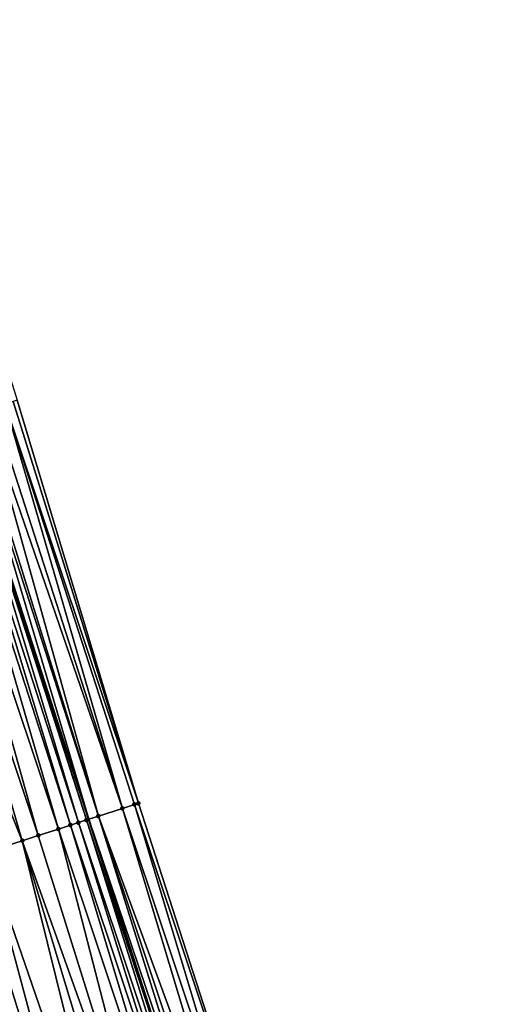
# Model space of a CAD drawing. Header units: feet. Extents: x 2004186 to 2014793, y 836912 to 864902.
# Tile 809 of 974: x 2004860 to 2004883, y 858045 to 858092. Entities that reach past the tile are written whole.
import ezdxf

# ---------------------------------------------------------------- set-up
doc = ezdxf.new("R2010")
doc.units = ezdxf.units.FT
doc.header["$LTSCALE"] = 100
doc.header["$MEASUREMENT"] = 0
for name, color, linetype, lineweight in [('EP_Travel Lane', 5, 'Continuous', 40), ('Road Shots', 4, 'Continuous', 200), ('Road X-Section', 30, 'Continuous', 13)]:
    doc.layers.add(name, color=color, linetype=linetype, lineweight=lineweight)
doc.layers.add('I-77 SB_MM21-27-Surface-Border', color=7, linetype='Continuous')
doc.layers.add('I-77 SB_MM21-27-Surface-TIN', color=7, linetype='Continuous')

msp = doc.modelspace()

# ---------------------------------------------------------------- linework, layer by layer
at = {"layer": 'EP_Travel Lane'}
msp.add_polyline3d([(2004881.873520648, 857997.0684669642, 458.5691292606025), (2004875.747536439, 858016.1071297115, 458.5192208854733), (2004869.613133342, 858035.1499356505, 458.4484811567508), (2004863.477369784, 858054.1854238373, 458.3821357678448), (2004857.341625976, 858073.2208507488, 458.3037981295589), (2004851.205908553, 858092.2561958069, 458.2094438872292), (2004845.070229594, 858111.2914215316, 458.0917910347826), (2004838.93455364, 858130.3266379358, 457.9722679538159), (2004832.798871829, 858149.3618725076, 457.8563166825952), (2004826.6632275, 858168.3969907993, 457.7176259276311), (2004820.505195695, 858187.4350386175, 457.5665539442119), (2004814.337610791, 858206.459555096, 457.395103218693), (2004808.170107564, 858225.4838196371, 457.1969091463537), (2004802.002588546, 858244.5081328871, 457.0038855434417), (2004795.835165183, 858263.5321510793, 456.7795421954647), (2004789.667681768, 858282.5563545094, 456.5748603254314)], dxfattribs=at)
at = {"layer": 'I-77 SB_MM21-27-Surface-Border', "color": 3, "linetype": 'ByBlock', "lineweight": -2}
msp.add_polyline3d([(2004791.031646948, 858282.9971147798, 456.4688542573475), (2004797.575672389, 858264.0946332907, 456.6484780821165), (2004804.309958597, 858245.2538027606, 456.8295379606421), (2004810.473404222, 858226.2281992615, 457.0253808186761), (2004817.207816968, 858207.3869781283, 457.1649817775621), (2004823.371310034, 858188.3612281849, 457.345280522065), (2004829.721831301, 858169.3834546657, 457.4933803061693), (2004835.677512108, 858150.2902850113, 457.6436087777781), (2004841.823599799, 858131.258314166, 457.7424332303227), (2004847.969608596, 858112.2265876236, 457.8890655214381), (2004854.115690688, 858093.1946341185, 457.9912454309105), (2004860.071450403, 858074.101220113, 458.0936927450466), (2004865.836884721, 858054.9463549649, 458.1981775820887), (2004871.983025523, 858035.9142196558, 458.2648225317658), (2004877.746383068, 858016.7509789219, 458.3539276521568), (2004882.547377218, 857997.2855358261, 458.5244382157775)], dxfattribs=at)
at = {"layer": 'I-77 SB_MM21-27-Surface-TIN', "color": 128, "linetype": 'ByBlock', "lineweight": -2}
for points in [[(2004858.929382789, 858073.7328700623, 458.1757785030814), (2004858.548686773, 858073.6101078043, 458.2072658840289), (2004865.075505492, 858054.7007908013, 458.253397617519)], [(2004859.500409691, 858073.9170664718, 458.1389181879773), (2004858.929382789, 858073.7328700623, 458.1757785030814), (2004865.075505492, 858054.7007908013, 458.253397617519)], [(2004859.881102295, 858074.0398392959, 458.1094974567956), (2004859.500409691, 858073.9170664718, 458.1389181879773), (2004865.836884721, 858054.9463549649, 458.1981775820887)], [(2004859.500409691, 858073.9170664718, 458.1389181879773), (2004865.64654087, 858054.8849609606, 458.2114029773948), (2004865.836884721, 858054.9463549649, 458.1981775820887)], [(2004859.500409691, 858073.9170664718, 458.1389181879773), (2004865.075505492, 858054.7007908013, 458.253397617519), (2004865.64654087, 858054.8849609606, 458.2114029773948)], [(2004860.071450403, 858074.101220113, 458.0936927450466), (2004859.881102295, 858074.0398392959, 458.1094974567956), (2004865.836884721, 858054.9463549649, 458.1981775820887)], [(2004857.216260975, 858073.1804081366, 458.3112588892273), (2004856.835583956, 858073.0575870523, 458.3312402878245), (2004862.981701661, 858054.0255232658, 458.411886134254)], [(2004857.216260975, 858073.1804081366, 458.3112588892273), (2004863.362381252, 858054.1483363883, 458.3903474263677), (2004857.341625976, 858073.2208507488, 458.3037981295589)], [(2004857.216260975, 858073.1804081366, 458.3112588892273), (2004862.981701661, 858054.0255232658, 458.411886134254), (2004863.362381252, 858054.1483363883, 458.3903474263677)], [(2004857.787283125, 858073.3646192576, 458.277276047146), (2004857.341625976, 858073.2208507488, 458.3037981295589), (2004863.477369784, 858054.1854238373, 458.3821357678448)], [(2004863.362381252, 858054.1483363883, 458.3903474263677), (2004863.477369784, 858054.1854238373, 458.3821357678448), (2004857.341625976, 858073.2208507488, 458.3037981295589)], [(2004857.977629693, 858073.4260048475, 458.2624048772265), (2004857.787283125, 858073.3646192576, 458.277276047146), (2004863.933414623, 858054.3325127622, 458.3495683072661)], [(2004857.787283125, 858073.3646192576, 458.277276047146), (2004863.477369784, 858054.1854238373, 458.3821357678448), (2004863.933414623, 858054.3325127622, 458.3495683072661)], [(2004858.548686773, 858073.6101078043, 458.2072658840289), (2004857.977629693, 858073.4260048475, 458.2624048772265), (2004863.933414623, 858054.3325127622, 458.3495683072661)], [(2004858.548686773, 858073.6101078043, 458.2072658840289), (2004863.933414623, 858054.3325127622, 458.3495683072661), (2004865.075505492, 858054.7007908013, 458.253397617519)], [(2004856.454915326, 858072.9347399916, 458.3461409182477), (2004855.693585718, 858072.6890221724, 458.3713070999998), (2004862.03003678, 858053.7183848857, 458.4450833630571)], [(2004856.835583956, 858073.0575870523, 458.3312402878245), (2004856.454915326, 858072.9347399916, 458.3461409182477), (2004862.601031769, 858053.9026801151, 458.4275515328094)], [(2004856.454915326, 858072.9347399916, 458.3461409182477), (2004862.03003678, 858053.7183848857, 458.4450833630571), (2004862.601031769, 858053.9026801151, 458.4275515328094)], [(2004856.835583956, 858073.0575870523, 458.3312402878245), (2004862.601031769, 858053.9026801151, 458.4275515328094), (2004862.981701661, 858054.0255232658, 458.411886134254)], [(2004854.741937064, 858072.3818335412, 458.394675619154), (2004852.838659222, 858071.7673960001, 458.4296225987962), (2004860.317081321, 858053.1654078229, 458.4798068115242)], [(2004855.693585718, 858072.6890221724, 458.3713070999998), (2004854.741937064, 858072.3818335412, 458.394675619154), (2004861.07839118, 858053.4111867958, 458.4666018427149)], [(2004854.741937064, 858072.3818335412, 458.394675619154), (2004860.317081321, 858053.1654078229, 458.4798068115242), (2004861.07839118, 858053.4111867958, 458.4666018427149)], [(2004855.693585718, 858072.6890221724, 458.3713070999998), (2004861.07839118, 858053.4111867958, 458.4666018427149), (2004862.03003678, 858053.7183848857, 458.4450833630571)], [(2004852.838659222, 858071.7673960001, 458.4296225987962), (2004858.60412729, 858052.6124263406, 458.513665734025), (2004860.317081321, 858053.1654078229, 458.4798068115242)], [(2004865.836884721, 858054.9463549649, 458.1981775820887), (2004865.64654087, 858054.8849609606, 458.2114029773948), (2004871.983025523, 858035.9142196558, 458.2648225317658)], [(2004865.075505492, 858054.7007908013, 458.253397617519), (2004863.933414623, 858054.3325127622, 458.3495683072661), (2004870.840941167, 858035.545921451, 458.3570499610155)], [(2004865.64654087, 858054.8849609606, 458.2114029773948), (2004865.075505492, 858054.7007908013, 458.253397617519), (2004871.411986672, 858035.7300602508, 458.3089211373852)], [(2004865.075505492, 858054.7007908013, 458.253397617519), (2004870.840941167, 858035.545921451, 458.3570499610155), (2004871.411986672, 858035.7300602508, 458.3089211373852)], [(2004865.64654087, 858054.8849609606, 458.2114029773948), (2004871.411986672, 858035.7300602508, 458.3089211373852), (2004871.983025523, 858035.9142196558, 458.2648225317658)], [(2004862.981701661, 858054.0255232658, 458.411886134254), (2004862.601031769, 858053.9026801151, 458.4275515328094), (2004868.937510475, 858034.9319572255, 458.4845756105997)], [(2004863.362381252, 858054.1483363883, 458.3903474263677), (2004862.981701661, 858054.0255232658, 458.411886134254), (2004869.31818458, 858035.0547873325, 458.4663586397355)], [(2004862.981701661, 858054.0255232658, 458.411886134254), (2004868.937510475, 858034.9319572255, 458.4845756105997), (2004869.31818458, 858035.0547873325, 458.4663586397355)], [(2004863.362381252, 858054.1483363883, 458.3903474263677), (2004869.613133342, 858035.1499356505, 458.4484811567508), (2004863.477369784, 858054.1854238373, 458.3821357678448)], [(2004863.362381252, 858054.1483363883, 458.3903474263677), (2004869.31818458, 858035.0547873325, 458.4663586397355), (2004869.613133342, 858035.1499356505, 458.4484811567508)], [(2004863.933414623, 858054.3325127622, 458.3495683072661), (2004863.477369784, 858054.1854238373, 458.3821357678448), (2004869.889207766, 858035.2389952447, 458.4317476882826)], [(2004869.889207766, 858035.2389952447, 458.4317476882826), (2004863.477369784, 858054.1854238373, 458.3821357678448), (2004869.613133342, 858035.1499356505, 458.4484811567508)], [(2004863.933414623, 858054.3325127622, 458.3495683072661), (2004870.269896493, 858035.361780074, 458.404674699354), (2004870.840941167, 858035.545921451, 458.3570499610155)], [(2004863.933414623, 858054.3325127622, 458.3495683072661), (2004869.889207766, 858035.2389952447, 458.4317476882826), (2004870.269896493, 858035.361780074, 458.404674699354)], [(2004862.03003678, 858053.7183848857, 458.4450833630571), (2004861.07839118, 858053.4111867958, 458.4666018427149), (2004867.034207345, 858034.31759799, 458.5348402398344)], [(2004862.601031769, 858053.9026801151, 458.4275515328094), (2004862.03003678, 858053.7183848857, 458.4450833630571), (2004868.36651241, 858034.7476715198, 458.503970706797)], [(2004862.03003678, 858053.7183848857, 458.4450833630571), (2004867.034207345, 858034.31759799, 458.5348402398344), (2004868.36651241, 858034.7476715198, 458.503970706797)], [(2004862.601031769, 858053.9026801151, 458.4275515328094), (2004868.36651241, 858034.7476715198, 458.503970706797), (2004868.937510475, 858034.9319572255, 458.4845756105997)], [(2004860.317081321, 858053.1654078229, 458.4798068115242), (2004858.60412729, 858052.6124263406, 458.513665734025), (2004865.130915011, 858033.703205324, 458.5785660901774)], [(2004861.07839118, 858053.4111867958, 458.4666018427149), (2004860.317081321, 858053.1654078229, 458.4798068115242), (2004867.034207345, 858034.31759799, 458.5348402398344)], [(2004860.317081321, 858053.1654078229, 458.4798068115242), (2004866.08255925, 858034.0104076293, 458.5578713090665), (2004867.034207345, 858034.31759799, 458.5348402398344)], [(2004860.317081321, 858053.1654078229, 458.4798068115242), (2004865.130915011, 858033.703205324, 458.5785660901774), (2004866.08255925, 858034.0104076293, 458.5578713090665)], [(2004858.60412729, 858052.6124263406, 458.513665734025), (2004857.842826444, 858052.3666194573, 458.5214116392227), (2004863.798632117, 858033.2730631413, 458.5960075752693)], [(2004858.60412729, 858052.6124263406, 458.513665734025), (2004863.798632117, 858033.2730631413, 458.5960075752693), (2004865.130915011, 858033.703205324, 458.5785660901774)], [(2004857.842826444, 858052.3666194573, 458.5214116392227), (2004853.465297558, 858050.9533816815, 458.5956419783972), (2004861.13404069, 858032.4128581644, 458.6464183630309)], [(2004857.842826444, 858052.3666194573, 458.5214116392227), (2004861.13404069, 858032.4128581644, 458.6464183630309), (2004863.798632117, 858033.2730631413, 458.5960075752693)], [(2004853.465297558, 858050.9533816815, 458.5956419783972), (2004859.040444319, 858031.7369482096, 458.6792562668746), (2004861.13404069, 858032.4128581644, 458.6464183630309)]]:
    msp.add_3dface(points, dxfattribs=at)
at = {"layer": 'Road Shots', "lineweight": 100}
for p in [(2004865.836884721, 858054.9463549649, 458.1981775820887), (2004865.075505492, 858054.7007908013, 458.253397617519), (2004865.64654087, 858054.8849609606, 458.2114029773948), (2004862.981701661, 858054.0255232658, 458.411886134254), (2004863.362381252, 858054.1483363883, 458.3903474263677), (2004863.933414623, 858054.3325127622, 458.3495683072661), (2004862.03003678, 858053.7183848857, 458.4450833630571), (2004862.601031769, 858053.9026801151, 458.4275515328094), (2004860.317081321, 858053.1654078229, 458.4798068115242), (2004861.07839118, 858053.4111867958, 458.4666018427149)]:
    msp.add_point(p, dxfattribs=at)
at = {"layer": 'Road X-Section', "extrusion": (0.3073036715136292, -0.9515963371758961, 0.005372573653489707), "elevation": -200416.8497766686, "flags": 128}
msp.add_lwpolyline([(2171509.562737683, 1535.135578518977), (2171510.362737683, 1535.171890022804), (2171511.162737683, 1535.194571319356), (2171511.962737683, 1535.22466749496), (2171512.362737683, 1535.234886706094), (2171512.962737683, 1535.24348116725), (2171513.762737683, 1535.251401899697), (2171516.562737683, 1535.299608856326), (2171518.162737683, 1535.324037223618), (2171519.962737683, 1535.347202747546), (2171521.762737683, 1535.368813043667), (2171522.362737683, 1535.377658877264), (2171523.562737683, 1535.381872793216), (2171524.162737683, 1535.379716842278), (2171524.762737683, 1535.372087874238), (2171529.362737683, 1535.297856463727), (2171530.162737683, 1535.290110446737), (2171531.962737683, 1535.256251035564), (2171532.762737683, 1535.243045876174), (2171533.762737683, 1535.221527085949), (2171534.362737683, 1535.20399500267), (2171534.762737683, 1535.188329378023), (2171535.162737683, 1535.166790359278), (2171535.762737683, 1535.126010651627), (2171536.962737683, 1535.029838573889), (2171537.562737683, 1534.987843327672), (2171537.762737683, 1534.97461774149)], dxfattribs=at)

doc.saveas('drawing.dxf')
